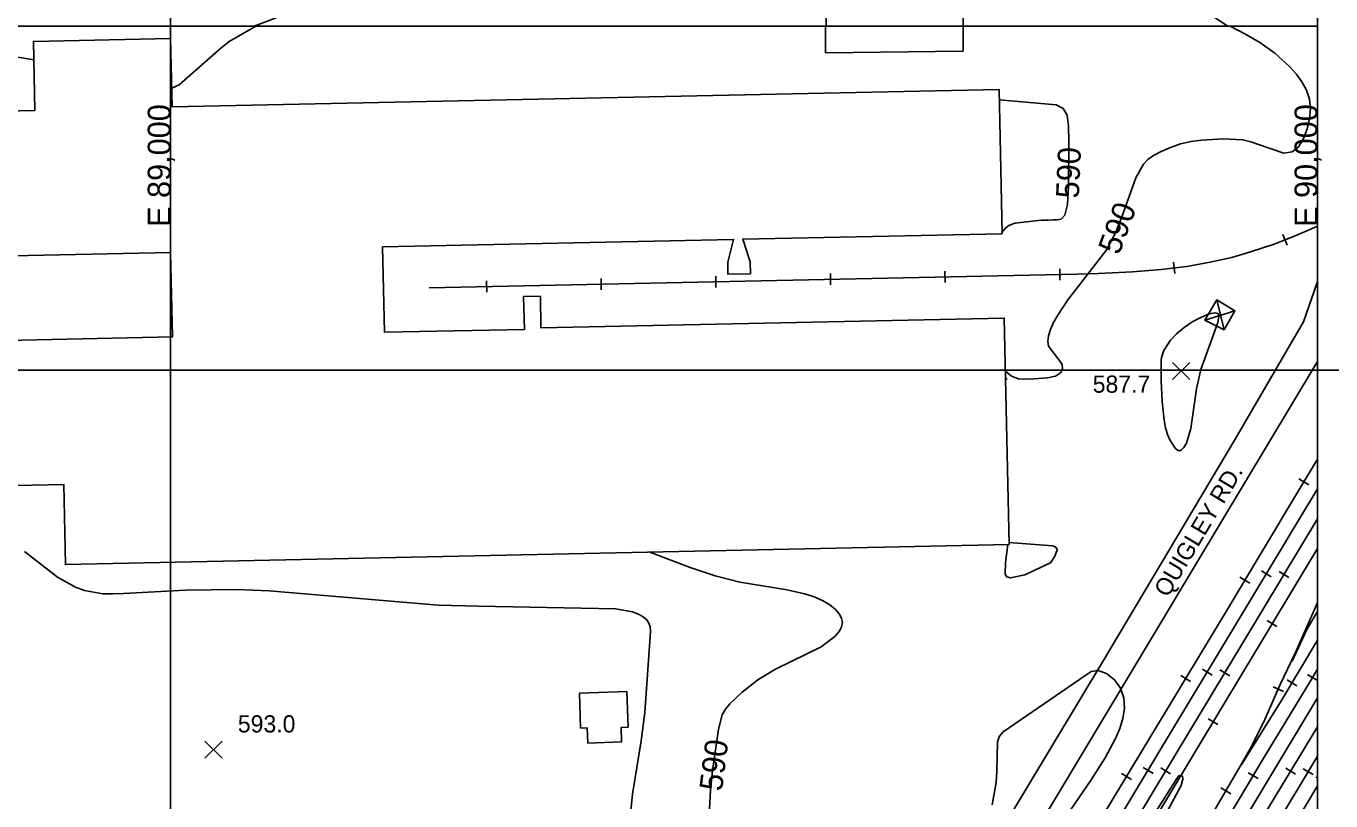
# Model space of a CAD drawing. Extents: x 79600 to 91800, y 75600 to 84400.
# Drawn here: x 88874 to 90012, y 79324 to 80000 of the extents above; entities that cross this region are included whole.
import ezdxf

# ---------------------------------------------------------------- set-up
doc = ezdxf.new("R2010")
doc.units = 0
for name, color, linetype in [('080-090$0$BLDG', 7, 'Continuous'), ('080-090$0$GRID', 7, 'Continuous'), ('080-090$0$INDEX', 7, 'Continuous'), ('080-090$0$INDXLBL', 7, 'Continuous'), ('080-090$0$INTER', 7, 'Continuous'), ('080-090$0$ROAD', 7, 'Continuous'), ('080-090$0$ROAD-NAME', 7, 'Continuous'), ('080-090$0$RR', 7, 'Continuous'), ('080-090$0$SPOTMARK', 7, 'Continuous'), ('080-090$0$SPOTS', 7, 'Continuous'), ('080-090$0$TRANSPWRLN', 7, 'Continuous'), ('084-090$0$BLDG', 7, 'Continuous'), ('084-090$0$GRID', 7, 'Continuous'), ('084-090$0$INDEX', 7, 'Continuous'), ('084-090$0$TI_BORDER', 7, 'Continuous')]:
    doc.layers.add(name, color=color, linetype=linetype)

# ---------------------------------------------------------------- blocks, each defined once
blk = doc.blocks.new('080-090$0$SPOTS')
at = {"layer": '080-090$0$SPOTMARK'}
for p, q in [((-0.5, -0.5), (0.5, 0.5)), ((-0.5, 0.5), (0.5, -0.5))]:
    blk.add_line(p, q, dxfattribs=at)

msp = doc.modelspace()

# ---------------------------------------------------------------- linework, layer by layer
at = {"layer": '080-090$0$BLDG'}
for points in [[(89571, 79999.5), (89571, 79976.8), (89691, 79978.2), (89691, 79999.5)], [(88727.9, 79596.5), (88906.8, 79600.2), (88908.3, 79530.3), (89731.1, 79547.8), (89726.9, 79745.3), (89322.9, 79736.7), (89322.4, 79764.3), (89307.8, 79764), (89308.4, 79735.5), (89186.4, 79732.9), (89184.8, 79807.4), (89490.8, 79813.9), (89485.7, 79794), (89485.9, 79783.6), (89505.6, 79784), (89505.3, 79794.5), (89498.9, 79814.2), (89725, 79818.9), (89722.3, 79944.8), (89001.3, 79929.5), (89000, 79989.3), (88880.4, 79986.7), (88881.7, 79926.4), (88720.9, 79922.9)], [(88723.6, 79796.6), (89000, 79802.5), (89001.5, 79728.9), (88725.2, 79723)]]:
    msp.add_lwpolyline(points, dxfattribs=at)
msp.add_lwpolyline([(89398.9, 79388.4), (89392.8, 79388.2), (89393.2, 79375.6), (89363.7, 79374.6), (89363.2, 79387.9), (89357.4, 79387.7), (89356.4, 79418.1), (89397.8, 79419.6)], close=True, dxfattribs=at)
at = {"layer": '080-090$0$GRID'}
for p, q in [((90000, 80000), (85000, 80000)), ((89000, 80000), (89000, 76000)), ((90000, 80000), (90000, 76000))]:
    msp.add_line(p, q, dxfattribs=at)
at = {"layer": '080-090$0$INDEX'}
for points in [[(88697.1, 80000), (88701.5, 79994.8), (88707.3, 79991.3), (88790.6, 79979.9), (88843.5, 79976.7), (88880.7, 79970.7)], [(89000.9, 79945.9), (89007.5, 79948.9), (89043.7, 79980.6), (89051.1, 79986.5), (89074.3, 80000)], [(89924, 80000), (89936.7, 79993.1), (89949.6, 79985.6), (89962.8, 79976.5), (89975.6, 79964.8), (89981.3, 79958.3), (89986.4, 79951.3), (89990.5, 79944), (89993.1, 79936.2), (89993.8, 79927.9), (89993, 79919.3), (89990.9, 79910.5), (89987.7, 79902), (89983.4, 79894.8), (89977.8, 79890.2), (89970.8, 79889.3), (89948.7, 79896.7), (89942, 79899.1), (89934.9, 79900.8), (89917.9, 79901.8), (89899.1, 79900.6), (89889.8, 79899.3), (89880.6, 79897.2), (89871.8, 79894.2), (89863.8, 79890.7), (89857.1, 79887), (89852, 79883.5), (89848.2, 79879.5), (89841.7, 79867.7), (89830, 79835.1), (89824, 79819.8), (89816.3, 79805.2), (89791.7, 79773.3), (89782.3, 79761.1), (89773.5, 79747.9), (89769.9, 79741.5), (89767.1, 79735.4), (89765.4, 79729.9), (89764.8, 79725.1), (89765.5, 79720.9), (89774.7, 79708.7), (89777.3, 79704.7), (89777.8, 79700.9), (89775.9, 79697.5), (89771.5, 79694.8), (89764.6, 79693.2), (89749.2, 79692.1), (89739.2, 79692.2), (89733.1, 79694.6), (89727.9, 79699.1)], [(89725, 79820.4), (89727.9, 79823.8), (89731, 79826.1), (89736.1, 79828.2), (89759.4, 79830.7), (89765.2, 79830.8), (89769.4, 79830.9), (89773, 79831), (89776.5, 79831.7), (89779.6, 79835.2), (89781.9, 79844.3), (89783, 79860.3), (89783.3, 79898.8), (89783, 79912.9), (89781.7, 79922.4), (89778.3, 79928.2), (89772.2, 79931.4), (89722.5, 79935.6)], [(89730.1, 79547.7), (89728.1, 79532.2), (89727.7, 79522), (89729.1, 79519.5), (89732.4, 79518.8), (89744.9, 79521.3), (89767.3, 79531.8)], [(89767.3, 79531.8), (89771.1, 79537.8), (89773, 79543.1), (89772.2, 79545.2), (89769.2, 79546.8), (89731, 79549.5)], [(89417.8, 79541.1), (89453.1, 79527.7), (89474.9, 79520.6), (89496.4, 79515.1), (89535.7, 79508.5), (89552.9, 79504.9), (89561, 79502.3), (89568.4, 79499), (89574.7, 79495.1), (89579.6, 79491.1), (89583.1, 79487.2), (89585.1, 79483.4), (89585.7, 79479.7), (89585, 79475.8), (89582.9, 79471.9), (89579.2, 79467.7), (89567.1, 79458.7), (89527.4, 79439.2), (89511.9, 79429.8), (89498.2, 79418.9), (89487.7, 79408.9), (89483.8, 79404.2), (89481, 79399.2), (89477.7, 79386.9), (89472.6, 79350.5), (89470.6, 79333.5), (89469.9, 79317.2)]]:
    msp.add_lwpolyline(points, dxfattribs=at)
at = {"layer": '080-090$0$INTER'}
msp.add_line((89729.5, 79692.5), (89728, 79691.5), dxfattribs=at)
msp.add_lwpolyline([(89863.8, 79708.5), (89863.7, 79690.5), (89864.7, 79672.7), (89866.4, 79656.3), (89867.5, 79649.7), (89869.1, 79643.9), (89871.2, 79639), (89876, 79632), (89877.9, 79630.1), (89879.7, 79629.5), (89881.5, 79630.3), (89883.6, 79632.5), (89885.8, 79636.3), (89889.6, 79649.1), (89894.4, 79683.5), (89898.4, 79700.6), (89907.8, 79726.9), (89913.1, 79741.6), (89914.1, 79746.4), (89913.4, 79749.2), (89910.6, 79750), (89905.5, 79749), (89898.8, 79746.2), (89891.3, 79742.2), (89883.8, 79737.2), (89877.1, 79731.6), (89871.7, 79726.1), (89865.9, 79717), (89863.9, 79710.9)], close=True, dxfattribs=at)
for points in [[(89401.1, 79313), (89402.6, 79330.2), (89410.4, 79376.5), (89413.4, 79401.2), (89418, 79467.7), (89418.4, 79472.3), (89418.2, 79476.1), (89417.1, 79479.3), (89415.1, 79482.1), (89412.1, 79484.7), (89408, 79487.1), (89402.7, 79489.1), (89388, 79491.8), (89268.5, 79494), (89233.4, 79494.9), (89085.8, 79507.4), (89057.3, 79508.5), (89012.9, 79508.1), (88958.8, 79505.1), (88949.7, 79504.7), (88940.9, 79504.8), (88924.8, 79507.7), (88917, 79510.6), (88901.2, 79519.4), (88872.5, 79541.8)], [(89781.2, 79311.2), (89802.6, 79342.6), (89814.8, 79361.8), (89823.9, 79378.7), (89827.6, 79387.3), (89830.3, 79396.1), (89831.6, 79405.1), (89831.1, 79414), (89828.2, 79422.5), (89822.9, 79429.9), (89816, 79435.4), (89808.9, 79438), (89802.6, 79437.2), (89725.9, 79384.3), (89722.7, 79380.8), (89721, 79375.9), (89720.4, 79350), (89719.7, 79340.1), (89716.3, 79320.9)], [(89869.1, 79315.5), (89881.1, 79337.5), (89882.7, 79343.1), (89882.3, 79345.8), (89879.3, 79346.3), (89877.5, 79343.6), (89806.8, 79232.2)]]:
    msp.add_lwpolyline(points, dxfattribs=at)
at = {"layer": '080-090$0$ROAD'}
for p, q in [((90000, 79777.3), (89987.7, 79742)), ((89987.7, 79742), (89928.2, 79639.8)), ((89732.5, 79261.7), (90000, 79707.5)), ((89928.2, 79639.8), (89812.7, 79445.8)), ((89812.7, 79445.8), (89514, 78949.6))]:
    msp.add_line(p, q, dxfattribs=at)
at = {"layer": '080-090$0$RR'}
for p, q in [((89962.3, 79809.8), (89982, 79817.6)), ((89973.6, 79808.9), (89969.9, 79818.2)), ((89982, 79817.6), (90000, 79825.6)), ((89925.2, 79798.1), (89941.5, 79803.2)), ((89941.5, 79803.2), (89962.3, 79809.8)), ((89875.7, 79784.1), (89874.6, 79794)), ((89886, 79790.3), (89906.5, 79794)), ((89906.5, 79794), (89925.2, 79798.1)), ((89225.5, 79771.7), (89790.4, 79783.7)), ((89475.5, 79772), (89475.3, 79782)), ((89575.5, 79774.2), (89575.3, 79784.2)), ((89675.5, 79776.3), (89675.2, 79786.3)), ((89775.4, 79778.4), (89775.2, 79788.4)), ((89790.4, 79783.7), (89809.2, 79784.3)), ((89809.2, 79784.3), (89838.8, 79785.7)), ((89838.8, 79785.7), (89863.6, 79787.8)), ((89863.6, 79787.8), (89886, 79790.3)), ((89275.6, 79767.8), (89275.3, 79777.8)), ((89375.5, 79769.9), (89375.3, 79779.9)), ((90000, 79622.3), (89982.8, 79593.7)), ((89983.8, 79605), (89992.4, 79599.9)), ((90000, 79596.3), (89845.5, 79339.6)), ((89982.8, 79593.7), (89919.5, 79488)), ((90000, 79570.3), (89890.4, 79388.1)), ((90000, 79544.2), (89686.9, 79024.6)), ((89932.4, 79519.3), (89941, 79514.1)), ((89951.1, 79524.8), (89959.7, 79519.6)), ((89966.6, 79524.3), (89975.1, 79519.1)), ((90000, 79497.3), (89997.3, 79491.2)), ((89919.5, 79488), (89795.7, 79283)), ((89997.3, 79491.2), (89980.5, 79453)), ((90000, 79489.3), (89990.7, 79473.6)), ((89956.2, 79481.5), (89964.7, 79476.4)), ((89990.7, 79473.6), (89977.8, 79446.1)), ((90000, 79464.3), (89968.9, 79412.3)), ((89980.5, 79453), (89967.6, 79425.6)), ((89899.6, 79439.1), (89908.1, 79433.9)), ((90000, 79439), (89994.4, 79429.7)), ((89880.8, 79433.6), (89889.4, 79428.4)), ((89914.9, 79438.6), (89923.5, 79433.4)), ((89994.4, 79429.7), (89953.5, 79362.3)), ((89973.5, 79429.7), (89982.1, 79424.6)), ((89991.3, 79434.3), (89999.9, 79429.1)), ((89967.6, 79425.6), (89954.1, 79395.2)), ((89961.4, 79423.8), (89970.5, 79419.7)), ((89968.9, 79412.3), (89933.6, 79355.4)), ((90000, 79414.1), (89951.4, 79333.3)), ((89904.6, 79395.9), (89913.2, 79390.7)), ((89954.1, 79395.2), (89942.9, 79372.3)), ((89890.4, 79388.1), (89387.1, 78551.7)), ((90000, 79388.7), (89952, 79309.6)), ((89942.9, 79372.3), (89932.3, 79353.9)), ((89953.5, 79362.3), (89894.3, 79263.4)), ((90000, 79363.3), (89936.4, 79257.1)), ((89829.1, 79348), (89837.7, 79342.8)), ((89848, 79353.4), (89856.6, 79348.2)), ((89863.4, 79352.9), (89871.9, 79347.8)), ((89932.3, 79353.9), (89907.9, 79312)), ((89939.6, 79348.7), (89948.2, 79343.6)), ((89972.4, 79352.8), (89980.9, 79347.6)), ((89987.5, 79352.2), (89996.1, 79347.1)), ((89845.5, 79339.6), (89625.7, 78974.1)), ((90000, 79337.4), (89948, 79250.4)), ((89998.7, 79345), (90000, 79344.2)), ((89915.8, 79335.5), (89924.5, 79330.5)), ((89951.4, 79333.3), (89917.4, 79276.3))]:
    msp.add_line(p, q, dxfattribs=at)
at = {"layer": '080-090$0$TRANSPWRLN'}
for p, q in [((89912.2, 79761.2), (89918.6, 79735)), ((89901.7, 79743.4), (89928, 79751.5))]:
    msp.add_line(p, q, dxfattribs=at)
msp.add_lwpolyline([(89918.6, 79735), (89928, 79751.5), (89912.2, 79761.2), (89901.7, 79743.4)], close=True, dxfattribs=at)
at = {"layer": '084-090$0$BLDG'}
msp.add_lwpolyline([(89691, 80000), (89690.1, 80045), (89570.7, 80042.5), (89571.6, 80000)], dxfattribs=at)
at = {"layer": '084-090$0$GRID'}
for p, q in [((89000, 84000), (89000, 80000)), ((90000, 84000), (90000, 80000)), ((90000, 80000), (85000, 80000))]:
    msp.add_line(p, q, dxfattribs=at)
at = {"layer": '084-090$0$INDEX'}
for points in [[(89921.8, 80000), (89887.2, 80023.1), (89879.2, 80028.1), (89867.5, 80032), (89858.8, 80034.3), (89850.6, 80037.7), (89847.5, 80042.4), (89852.7, 80048.4), (89863.1, 80054.2), (89874.4, 80058), (89894, 80058)], [(89114.6, 80050.1), (89110.6, 80046.3), (89103.4, 80039.2), (89098.2, 80032.4), (89095.5, 80026.1), (89094.3, 80012.1), (89093.7, 80009.4), (89092, 80007.3), (89072.7, 80000)]]:
    msp.add_lwpolyline(points, dxfattribs=at)
at = {"layer": '084-090$0$TI_BORDER'}
msp.add_lwpolyline([(84700, 84300), (91700, 84300), (91700, 79700), (84700, 79700)], close=True, dxfattribs=at)

# ---------------------------------------------------------------- block references
at = {"layer": '080-090$0$SPOTMARK', "xscale": 15, "yscale": 15}
for p in [(89881.1, 79699.2), (89037.3, 79368.9)]:
    msp.add_blockref('080-090$0$SPOTS', p, dxfattribs=at)

# ---------------------------------------------------------------- texts
at = {"layer": '080-090$0$INDXLBL'}
for rotation, p in [(87.5095, (89791.9, 79849.4)), (69.543, (89826.9, 79799.6)), (82.6923, (89480.7, 79332.1))]:
    msp.add_text('590', height=20, rotation=rotation, dxfattribs=at).set_placement(p)
at = {"layer": '080-090$0$ROAD-NAME'}
msp.add_text('QUIGLEY RD.', height=15, rotation=59.2345, dxfattribs=at).set_placement((89869.5, 79500.9))
at = {"layer": '080-090$0$SPOTS'}
for s, p in [('587.7', (89804, 79680.2)), ('593.0', (89058.6, 79383.9))]:
    msp.add_text(s, height=15, dxfattribs=at).set_placement(p)
at = {"layer": '084-090$0$GRID'}
for s, p in [('E 89,000', (89000, 79824.8)), ('E 90,000', (90000, 79824.8))]:
    msp.add_text(s, height=20, rotation=90, dxfattribs=at).set_placement(p)

doc.saveas('drawing.dxf')
